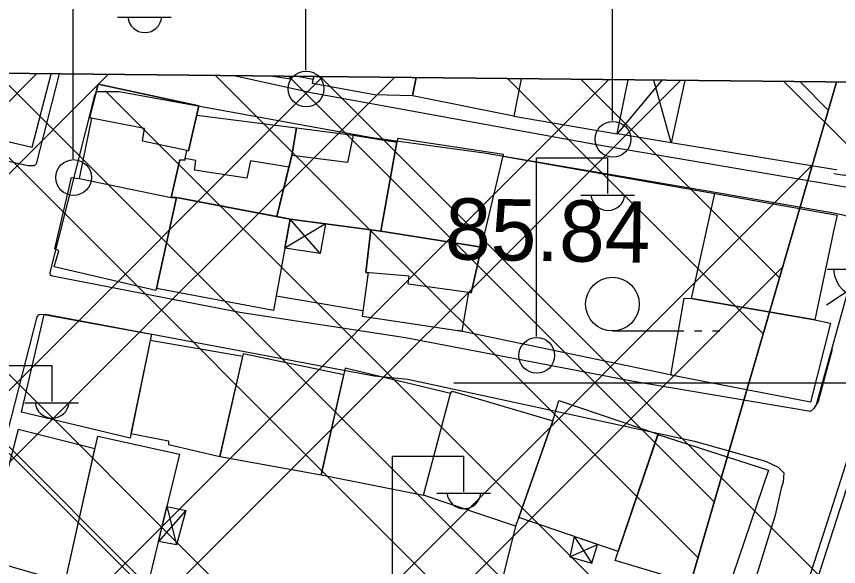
# Model space of a CAD drawing. Extents: x 417995 to 421451, y 4454518 to 4458015.
# Drawn here: x 420189.6 to 420270.1, y 4457738.9 to 4457792.8 of the extents above; entities that cross this region are included whole.
import ezdxf

# ---------------------------------------------------------------- set-up
doc = ezdxf.new("R2010")
doc.units = 0
for name, color, linetype in [('ADAKENARI', 7, 'Continuous'), ('B_Mesken', 7, 'Continuous'), ('B_Sundurma', 7, 'Continuous'), ('B_Teras', 7, 'Continuous'), ('PAFTALAMA', 7, 'Continuous'), ('PL_K_DEPOLAMA', 7, 'Continuous'), ('PL_KAMU_HİZMET_ALANI', 7, 'Continuous'), ('S_Cad_Sok_Lambasi', 7, 'Continuous'), ('S_Elektrik_Diregi', 7, 'Continuous'), ('S_Tek_Agac', 7, 'Continuous'), ('S_Telefon_Diregi', 7, 'Continuous'), ('Sinir_Duvar_tek_tarafa_ait', 7, 'Continuous'), ('Sinir_Tel_bir_taraf', 7, 'Continuous'), ('SN_TR_SIVILASMA', 7, 'Continuous'), ('SN_TR_TASKIN', 7, 'Continuous'), ('TRFAT_DEPOLAMA', 7, 'Continuous'), ('Y_Kot_Noktasi', 7, 'Continuous'), ('Y_Lejant', 7, 'Continuous'), ('Yol_Sose', 7, 'Continuous')]:
    doc.layers.add(name, color=color, linetype=linetype)

msp = doc.modelspace()

# ---------------------------------------------------------------- linework, layer by layer
at = {"layer": 'ADAKENARI'}
msp.add_line((420269.873, 4457786.367), (420240.328, 4457684.847), dxfattribs=at)
at = {"layer": 'B_Mesken'}
for points in [[(420176.257, 4457787.354), (420175.38, 4457783.646), (420191.162, 4457780.003), (420193.013, 4457787.177)], [(420216.54, 4457786.929), (420216.46, 4457786.657), (420214.527, 4457786.95)], [(420218.708, 4457786.906), (420218.652, 4457786.624), (420216.918, 4457786.925)], [(420228.741, 4457786.8), (420228.372, 4457785.024), (420224.66, 4457785.12), (420218.607, 4457786.223), (420218.652, 4457786.624), (420218.708, 4457786.906)], [(420239.011, 4457786.691), (420238.311, 4457783.034), (420228.372, 4457785.024), (420228.741, 4457786.8)], [(420239.011, 4457786.691), (420238.311, 4457783.034), (420248.414, 4457781.293), (420249.489, 4457786.58)]]:
    msp.add_lwpolyline(points, dxfattribs=at)
for points in [[(420196.97, 4457782.816), (420195.745, 4457776.922), (420204.759, 4457775.063), (420205.623, 4457778.757), (420206.1, 4457778.711), (420206.297, 4457779.676), (420206.472, 4457779.64), (420207.461, 4457784.03), (420197.61, 4457786.171), (420196.78, 4457782.853)], [(420207.257, 4457783.128), (420217.032, 4457781.873), (420216.559, 4457779.165), (420216.279, 4457778.024), (420215.096, 4457773.194), (420205.271, 4457775.071), (420204.759, 4457775.063), (420205.623, 4457778.757), (420206.1, 4457778.711), (420206.297, 4457779.676), (420206.472, 4457779.64)], [(420217.032, 4457781.873), (420222.574, 4457781.175), (420226.835, 4457780.478), (420225.277, 4457771.772), (420224.302, 4457771.908), (420216.406, 4457772.944), (420215.096, 4457773.194), (420216.279, 4457778.024), (420216.559, 4457779.165)], [(420237.272, 4457779.26), (420226.928, 4457780.842), (420226.835, 4457780.478), (420225.277, 4457771.772), (420235.138, 4457770.182)], [(420195.017, 4457777.011), (420195.745, 4457776.922), (420204.759, 4457775.063), (420205.271, 4457775.071), (420203.312, 4457766.157), (420203.26, 4457765.943), (420193.321, 4457768.264), (420193.767, 4457769.835), (420193.363, 4457770.041)], [(420205.271, 4457775.071), (420216.406, 4457772.944), (420214.789, 4457763.992), (420203.312, 4457766.157)], [(420269.56, 4457771.615), (420267.754, 4457763.077), (420255.684, 4457765.169), (420257.952, 4457775.444), (420269.579, 4457773.404), (420269.926, 4457773.343), (420269.562, 4457771.623)], [(420224.054, 4457767.702), (420223.438, 4457763.448), (420233.224, 4457761.956), (420233.9, 4457765.759), (420234.121, 4457765.728), (420235.138, 4457770.182), (420225.277, 4457771.772), (420224.302, 4457771.908), (420223.821, 4457767.722)], [(420254.968, 4457765.189), (420255.684, 4457765.169), (420267.754, 4457763.077), (420269.272, 4457762.765), (420267.316, 4457755.015), (420253.66, 4457757.671)], [(420202.835, 4457761.68), (420200.733, 4457751.509), (420190.123, 4457754.028), (420192.315, 4457763.608)], [(420200.828, 4457751.966), (420204.491, 4457751.231), (420204.49, 4457750.86), (420209.518, 4457749.692), (420211.758, 4457759.494), (420202.707, 4457761.064)], [(420211.814, 4457759.743), (420209.518, 4457749.692), (420219.447, 4457747.897), (420221.654, 4457757.684)], [(420221.802, 4457758.339), (420219.447, 4457747.897), (420229.456, 4457745.929), (420232.098, 4457755.853)], [(420229.456, 4457745.929), (420232.098, 4457755.853), (420232.254, 4457756.099), (420242.116, 4457753.196), (420238.889, 4457744.013), (420238.454, 4457742.877)], [(420242.713, 4457755.168), (420252.406, 4457751.872), (420248.521, 4457740.389), (420238.775, 4457743.717), (420242.116, 4457753.196)], [(420197.293, 4457750.455), (420189.791, 4457752.345), (420186.449, 4457739.671), (420194.372, 4457737.382)], [(420197.57, 4457751.696), (420205.563, 4457749.924), (420202.095, 4457735.546), (420194.372, 4457737.382)], [(420252.395, 4457751.84), (420263.231, 4457748.347), (420259.1, 4457736.246), (420248.224, 4457739.505), (420248.521, 4457740.389)]]:
    msp.add_lwpolyline(points, close=True, dxfattribs=at)
at = {"layer": 'B_Sundurma'}
for p, q in [((420252.774, 4457786.545), (420248.414, 4457781.293)), ((420253.698, 4457780.408), (420251.984, 4457786.554)), ((420219.332, 4457769.561), (420216.406, 4457772.944)), ((420219.866, 4457772.49), (420215.892, 4457770.097)), ((420204.332, 4457744.821), (420205.284, 4457741.052)), ((420206.209, 4457744.412), (420203.504, 4457741.387)), ((420244.184, 4457741.87), (420245.92, 4457739.262)), ((420243.767, 4457739.865), (420246.488, 4457741.083))]:
    msp.add_line(p, q, dxfattribs=at)
msp.add_lwpolyline([(420255.038, 4457786.521), (420253.698, 4457780.408), (420248.414, 4457781.293), (420249.489, 4457786.58)], dxfattribs=at)
for points in [[(420219.866, 4457772.49), (420219.332, 4457769.561), (420215.892, 4457770.097), (420216.406, 4457772.944)], [(420204.332, 4457744.821), (420206.209, 4457744.412), (420205.284, 4457741.052), (420203.504, 4457741.387)], [(420244.184, 4457741.87), (420243.767, 4457739.865), (420245.92, 4457739.262), (420246.488, 4457741.083)]]:
    msp.add_lwpolyline(points, close=True, dxfattribs=at)
at = {"layer": 'B_Teras'}
for points in [[(420197.61, 4457786.171), (420207.461, 4457784.03), (420206.472, 4457779.64), (420201.947, 4457780.573), (420202.14, 4457781.825), (420196.78, 4457782.853)], [(420215.096, 4457773.194), (420216.432, 4457772.941), (420225.277, 4457771.772), (420226.835, 4457780.478), (420222.574, 4457781.175), (420222.001, 4457778.474), (420216.559, 4457779.165)], [(420216.279, 4457778.024), (420212.521, 4457778.642), (420212.18, 4457776.941), (420207.051, 4457777.739), (420207.17, 4457778.677), (420206.132, 4457778.867), (420206.1, 4457778.711), (420205.623, 4457778.757), (420204.759, 4457775.063), (420205.271, 4457775.071), (420215.096, 4457773.194)], [(420224.302, 4457771.908), (420225.277, 4457771.772), (420235.138, 4457770.182), (420234.121, 4457765.728), (420227.94, 4457766.577), (420228.061, 4457767.348), (420223.821, 4457767.722)]]:
    msp.add_lwpolyline(points, close=True, dxfattribs=at)
at = {"layer": 'PAFTALAMA'}
msp.add_line((421295.361, 4457775.524), (419168.177, 4457798.015), dxfattribs=at)
at = {"layer": 'PL_K_DEPOLAMA'}
msp.add_line((420269.873, 4457786.367), (420061.634, 4457788.568), dxfattribs=at)
msp.add_lwpolyline([(420061.634, 4457788.568), (420067.25, 4457768.41), (420118.177, 4457585.605), (420201.32, 4457588.43), (420240.328, 4457684.847), (420269.873, 4457786.367)], dxfattribs=at)
at = {"layer": 'PL_KAMU_HİZMET_ALANI'}
msp.add_line((420306.953, 4457785.975), (420269.873, 4457786.367), dxfattribs=at)
msp.add_lwpolyline([(420269.873, 4457786.367), (420240.328, 4457684.847), (420201.32, 4457588.43), (420152.1, 4457466.771)], dxfattribs=at)
at = {"layer": 'S_Cad_Sok_Lambasi'}
msp.add_line((420269.004, 4457768.044), (420276.004, 4457768.044), dxfattribs=at)
msp.add_arc((420272.504, 4457768.148), 2.929, 183.298, 356.90719, dxfattribs=at)
at = {"layer": 'S_Elektrik_Diregi'}
for p, q in [((420217.927, 4457787.525), (420217.927, 4457805.026)), ((420247.961, 4457782.6), (420247.961, 4457800.1)), ((420195.179, 4457778.851), (420195.179, 4457796.351)), ((420199.519, 4457792.711), (420204.769, 4457792.711)), ((420240.498, 4457761.438), (420240.498, 4457778.938)), ((420240.498, 4457778.938), (420247.498, 4457778.938)), ((420247.498, 4457775.438), (420247.498, 4457778.938)), ((420244.838, 4457775.298), (420250.088, 4457775.298)), ((420186.11, 4457758.601), (420193.11, 4457758.601)), ((420193.11, 4457755.101), (420193.11, 4457758.601)), ((420190.45, 4457754.961), (420195.7, 4457754.961)), ((420226.414, 4457732.239), (420226.414, 4457749.739)), ((420226.414, 4457749.739), (420233.414, 4457749.739)), ((420233.414, 4457746.239), (420233.414, 4457749.739)), ((420230.754, 4457746.099), (420236.004, 4457746.099))]:
    msp.add_line(p, q, dxfattribs=at)
for centre in [(420217.963, 4457785.69), (420247.997, 4457780.765), (420195.215, 4457777.016), (420240.534, 4457759.602)]:
    msp.add_circle(centre, 1.75, dxfattribs=at)
for centre in [(420202.18, 4457792.864), (420247.499, 4457775.451), (420193.111, 4457755.114), (420233.415, 4457746.252)]:
    msp.add_arc(centre, 1.658, 184.83843, 355.14641, dxfattribs=at)
at = {"layer": 'S_Tek_Agac'}
for p, q in [((420247.942, 4457761.996), (420254.942, 4457761.996)), ((420255.992, 4457761.996), (420256.692, 4457761.996)), ((420257.742, 4457761.996), (420258.442, 4457761.996))]:
    msp.add_line(p, q, dxfattribs=at)
msp.add_circle((420247.942, 4457764.621), 2.625, dxfattribs=at)
at = {"layer": 'S_Telefon_Diregi'}
msp.add_line((420268.897, 4457764.563), (420275.652, 4457769.008), dxfattribs=at)
at = {"layer": 'Sinir_Duvar_tek_tarafa_ait'}
for points in [[(420276.084, 4457786.299), (420275.462, 4457783.313), (420274.807, 4457780.95), (420273.985, 4457779.378), (420273.045, 4457778.328), (420271.886, 4457777.546), (420270.659, 4457777.205), (420269.623, 4457777.373)], [(420269.244, 4457741.531), (420275.615, 4457761.292), (420277.357, 4457766.708), (420281.83, 4457786.238)], [(420269.627, 4457777.814), (420253.698, 4457780.408)], [(420237.224, 4457779.092), (420257.952, 4457775.444)], [(420269.911, 4457777.768), (420269.627, 4457777.814)], [(420269.623, 4457777.373), (420269.621, 4457777.374)], [(420223.511, 4457763.959), (420215.043, 4457765.399)], [(420254.391, 4457757.529), (420232.819, 4457762.032)], [(420252.133, 4457681.59), (420261.884, 4457716.95), (420265.593, 4457730.207), (420269.243, 4457741.527)], [(420269.243, 4457741.527), (420269.244, 4457741.531)]]:
    msp.add_lwpolyline(points, dxfattribs=at)
at = {"layer": 'Sinir_Tel_bir_taraf'}
msp.add_lwpolyline([(420238.454, 4457742.877), (420235.209, 4457729.798), (420244.114, 4457727.66)], dxfattribs=at)
at = {"layer": 'SN_TR_SIVILASMA'}
for p, q in [((421284.372, 4456721.879), (420219.351, 4457786.901)), ((421284.836, 4456766.317), (420264.732, 4457786.421)), ((421284.14, 4456699.66), (420198.288, 4457785.513)), ((421283.677, 4456655.223), (420178.332, 4457760.568))]:
    msp.add_line(p, q, dxfattribs=at)
at = {"layer": 'SN_TR_TASKIN'}
msp.add_line((420232.431, 4457756.904), (420332.431, 4457756.904), dxfattribs=at)
at = {"layer": 'TRFAT_DEPOLAMA'}
for p, q in [((420180.517, 4457787.311), (420249.943, 4457717.885)), ((420182.847, 4457778.411), (420191.629, 4457787.194)), ((420182.847, 4457771.34), (420198.627, 4457787.12)), ((420187.664, 4457787.236), (420251.537, 4457723.362)), ((420096.421, 4457663.701), (420219.618, 4457786.898)), ((420097.961, 4457658.17), (420226.615, 4457786.824)), ((420102.583, 4457641.579), (420247.606, 4457786.602)), ((420104.124, 4457636.049), (420254.603, 4457786.528)), ((420209.103, 4457787.009), (420256.319, 4457739.794)), ((420216.25, 4457786.934), (420257.913, 4457745.271)), ((420237.69, 4457786.707), (420262.695, 4457761.702)), ((420244.837, 4457786.631), (420264.289, 4457767.179)), ((420266.276, 4457786.405), (420269.071, 4457783.61)), ((420108.746, 4457619.458), (420267.499, 4457778.211)), ((420110.287, 4457613.927), (420264.597, 4457768.237)), ((420182.847, 4457763.768), (420245.161, 4457701.454)), ((420182.847, 4457756.697), (420243.567, 4457695.977))]:
    msp.add_line(p, q, dxfattribs=at)
at = {"layer": 'Y_Lejant'}
msp.add_lwpolyline([(419168.178, 4457798.013), (421295.363, 4457775.522), (421266.409, 4454999.402), (419138.442, 4455021.89)], close=True, dxfattribs=at)
at = {"layer": 'Yol_Sose'}
for points in [[(420193.811, 4457787.169), (420191.562, 4457778.349), (420191.366, 4457778.163), (420190.744, 4457778.17), (420161.28, 4457784.788), (420139.708, 4457787.741)], [(420269.611, 4457776.272), (420269.609, 4457776.273), (420246.025, 4457780.278), (420218.639, 4457785.288), (420210.752, 4457786.99)], [(420276.907, 4457786.29), (420275.75, 4457782.235), (420274.872, 4457779.431), (420274.354, 4457778.421), (420274.016, 4457777.718), (420273.554, 4457777.264), (420272.351, 4457776.534), (420271.14, 4457776.013), (420269.611, 4457776.272)], [(420269.272, 4457744.219), (420271.053, 4457749.718), (420276.554, 4457767.104), (420281.13, 4457786.215), (420281.138, 4457786.246)], [(420269.441, 4457760.176), (420269.439, 4457760.17), (420268.067, 4457755.086), (420267.637, 4457754.364), (420267.314, 4457754.103), (420250.003, 4457757.053), (420227.686, 4457761.31), (420211.485, 4457763.786), (420193.314, 4457767.332), (420192.967, 4457767.428), (420192.909, 4457767.73), (420197.275, 4457785.06), (420197.461, 4457785.425), (420199.658, 4457785.425), (420224.387, 4457780.94), (420235.4, 4457779.434), (420258.198, 4457775.54), (420269.581, 4457773.544), (420269.582, 4457773.544)], [(420269.582, 4457773.544), (420270.366, 4457773.407), (420271.491, 4457773.079), (420272.216, 4457772.617), (420272.504, 4457771.936), (420271.335, 4457767.183), (420270.316, 4457763.557), (420269.443, 4457760.417)], [(420269.443, 4457760.417), (420267.872, 4457754.761)], [(420245.266, 4457668.216), (420251.278, 4457683.103), (420261.292, 4457719.574), (420269.271, 4457744.215)], [(420269.271, 4457744.215), (420269.272, 4457744.219)]]:
    msp.add_lwpolyline(points, dxfattribs=at)
msp.add_lwpolyline([(420263.881, 4457743.946), (420258.642, 4457727.094), (420257.571, 4457724.43), (420256.924, 4457723.316), (420256.236, 4457722.385), (420255.61, 4457722.068), (420254.22, 4457721.832), (420236.517, 4457726.776), (420202.788, 4457734.178), (420186.686, 4457738.507), (420185.887, 4457738.829), (420185.62, 4457739.124), (420185.552, 4457739.634), (420191.636, 4457763.373), (420191.836, 4457763.588), (420192.465, 4457763.639), (420224.64, 4457757.615), (420227.93, 4457757.263), (420255.975, 4457751.209), (420262.933, 4457749.251), (420264.149, 4457748.647), (420264.719, 4457748.113), (420264.653, 4457747.174), (420264.447, 4457746.605)], close=True, dxfattribs=at)

# ---------------------------------------------------------------- texts
at = {"layer": 'Y_Kot_Noktasi'}
msp.add_text('85.84', height=6, rotation=359.00117, dxfattribs=at).set_placement((420231.538, 4457769.011))

doc.saveas('drawing.dxf')
